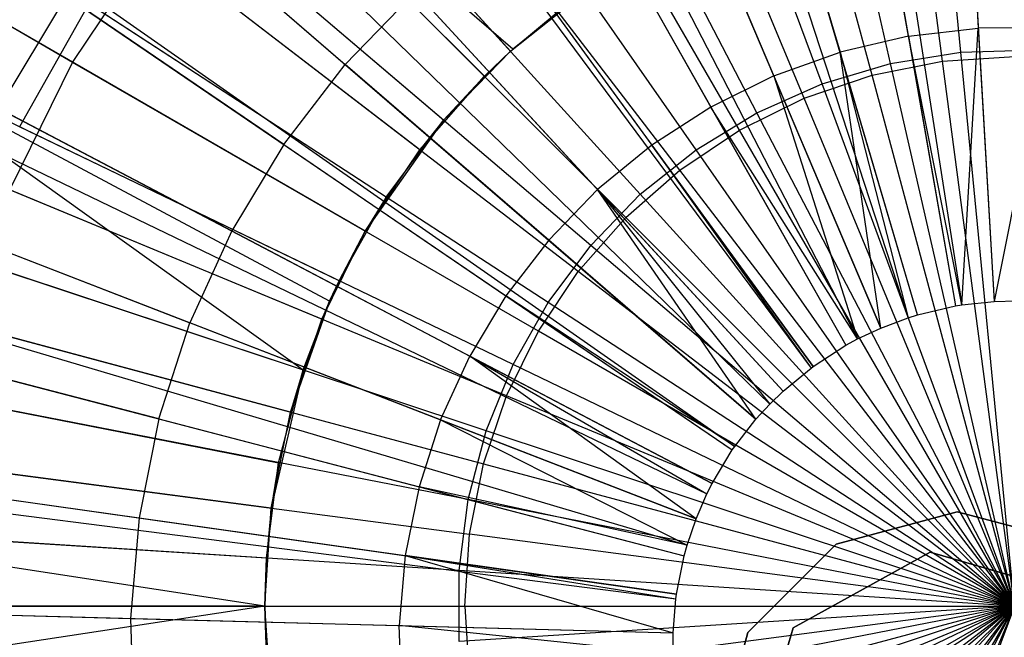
# Model space of a CAD drawing. Extents: x 0.2 to 40.1, y -6.7 to 6.7.
# Tile 387 of 516: x 34.579 to 35.095, y -3.364 to -3.04. Entities that reach past the tile are written whole.
import ezdxf

# ---------------------------------------------------------------- set-up
doc = ezdxf.new("R2010")
doc.units = 0
doc.header["$MEASUREMENT"] = 0
doc.layers.get('0').update_dxf_attribs({"color": 13, "linetype": 'CONTINUOUS'})

# ---------------------------------------------------------------- blocks, each defined once
blk = doc.blocks.new('SNOWBALL_XIV_PM3_STL')
at = {"color": 0}
for p, q in [((35.04868, -2.48261, 12.04462), (35.09022, -3.18808, 12.26116)), ((35.04868, -2.48261, 12.04462), (35.09022, -3.18808, 12.26116)), ((34.94822, -2.49431, 12.04462), (35.06991, -3.19045, 12.26116)), ((34.94822, -2.49431, 12.04462), (35.06991, -3.19045, 12.26116)), ((34.96422, -2.49166, 12.04462), (35.07314, -3.18991, 12.26116)), ((34.96422, -2.49166, 12.04462), (35.07314, -3.18991, 12.26116)), ((35.04999, -3.19511, 12.26116), (34.84975, -2.51738, 12.04462)), ((35.04999, -3.19511, 12.26116), (34.84975, -2.51738, 12.04462)), ((34.82559, -2.5249, 12.04462), (35.04511, -3.19663, 12.26116)), ((34.82559, -2.5249, 12.04462), (35.04511, -3.19663, 12.26116)), ((34.75454, -2.55153, 12.04462), (35.03074, -3.20202, 12.26116)), ((34.75454, -2.55153, 12.04462), (35.03074, -3.20202, 12.26116)), ((34.69409, -2.57994, 12.04462), (35.01851, -3.20776, 12.26116)), ((34.69409, -2.57994, 12.04462), (35.01851, -3.20776, 12.26116)), ((34.66385, -2.59631, 12.04462), (35.0124, -3.21107, 12.26116)), ((34.66385, -2.59631, 12.04462), (35.0124, -3.21107, 12.26116)), ((34.57311, -2.65537, 12.04462), (34.99405, -3.22302, 12.26116)), ((34.57311, -2.65537, 12.04462), (34.99405, -3.22302, 12.26116)), ((34.57886, -2.65114, 12.04462), (34.99521, -3.22216, 12.26116)), ((34.57886, -2.65114, 12.04462), (34.99521, -3.22216, 12.26116)), ((34.50067, -2.71529, 12.04462), (34.9794, -3.23513, 12.26116)), ((34.50067, -2.71529, 12.04462), (34.9794, -3.23513, 12.26116)), ((34.46581, -2.74922, 12.04462), (34.97235, -3.24199, 12.26116)), ((34.46581, -2.74922, 12.04462), (34.97235, -3.24199, 12.26116)), ((35.07271, -3.05728, 7.48417), (35.04511, -2.77109, 7.53824)), ((35.07271, -3.05728, 7.48417), (35.04511, -2.77109, 7.53824)), ((35.03578, -3.06325, 7.48417), (34.9718, -2.78294, 7.53824)), ((35.03578, -3.06325, 7.48417), (34.9718, -2.78294, 7.53824)), ((35.0631, -3.06194, 7.5373), (35.02626, -2.78214, 7.6049)), ((35.0631, -3.06194, 7.5373), (35.02626, -2.78214, 7.6049)), ((34.43031, -2.78795, 12.04462), (34.96517, -3.24983, 12.26116)), ((34.43031, -2.78795, 12.04462), (34.96517, -3.24983, 12.26116)), ((35.0261, -3.06931, 7.5373), (34.95305, -2.7967, 7.6049)), ((35.0261, -3.06931, 7.5373), (34.95305, -2.7967, 7.6049)), ((34.99991, -3.0739, 7.48417), (34.90061, -2.80407, 7.53824)), ((34.99991, -3.0739, 7.48417), (34.90061, -2.80407, 7.53824)), ((34.99037, -3.08143, 7.5373), (34.88237, -2.82069, 7.6049)), ((34.99037, -3.08143, 7.5373), (34.88237, -2.82069, 7.6049)), ((34.96569, -3.08904, 7.48417), (34.8327, -2.83413, 7.53824)), ((34.96569, -3.08904, 7.48417), (34.8327, -2.83413, 7.53824)), ((34.8363, -3.05673, 12.15748), (34.64476, -2.84583, 12.09099)), ((34.8363, -3.05673, 12.15748), (34.64476, -2.84583, 12.09099)), ((34.95653, -3.09812, 7.5373), (34.81542, -2.85371, 7.6049)), ((34.95653, -3.09812, 7.5373), (34.81542, -2.85371, 7.6049)), ((34.37495, -2.85907, 12.04462), (34.95398, -3.26421, 12.26116)), ((34.37495, -2.85907, 12.04462), (34.95398, -3.26421, 12.26116)), ((34.36868, -2.86814, 12.04462), (34.95271, -3.26604, 12.26116)), ((34.36868, -2.86814, 12.04462), (34.95271, -3.26604, 12.26116)), ((34.62546, -2.87263, 12.01265), (34.82261, -3.06978, 12.09317)), ((34.83755, -3.05561, 12.09317), (34.62546, -2.87263, 12.01265)), ((34.83755, -3.05561, 12.09317), (34.62546, -2.87263, 12.01265)), ((34.62546, -2.87263, 12.01265), (34.82261, -3.06978, 12.09317)), ((34.9337, -3.10844, 7.48417), (34.7692, -2.87262, 7.53824)), ((34.9337, -3.10844, 7.48417), (34.7692, -2.87262, 7.53824)), ((34.92516, -3.11908, 7.5373), (34.75335, -2.89518, 7.6049)), ((34.92516, -3.11908, 7.5373), (34.75335, -2.89518, 7.6049)), ((35.07348, -2.90375, 12.20049), (35.08177, -3.04457, 12.2347)), ((35.07348, -2.90375, 12.20049), (35.08177, -3.04457, 12.2347)), ((34.80123, -3.09294, 12.15748), (34.5843, -2.90826, 12.09099)), ((34.80123, -3.09294, 12.15748), (34.5843, -2.90826, 12.09099)), ((35.04515, -3.04884, 12.2347), (35.02086, -2.90988, 12.20049)), ((35.04515, -3.04884, 12.2347), (35.02086, -2.90988, 12.20049)), ((34.90444, -3.13177, 7.48417), (34.71114, -2.91892, 7.53824)), ((34.90444, -3.13177, 7.48417), (34.71114, -2.91892, 7.53824)), ((34.96929, -2.92197, 12.20049), (35.00926, -3.05725, 12.2347)), ((34.96929, -2.92197, 12.20049), (35.00926, -3.05725, 12.2347)), ((34.60653, -3.06259, 7.6049), (34.37133, -2.92679, 7.70716)), ((34.60653, -3.06259, 7.6049), (34.37133, -2.92679, 7.70716)), ((34.78868, -3.10847, 12.09317), (34.56749, -2.93874, 12.01265)), ((34.78868, -3.10847, 12.09317), (34.56749, -2.93874, 12.01265)), ((34.97456, -3.0697, 12.2347), (34.91942, -2.93985, 12.20049)), ((34.97456, -3.0697, 12.2347), (34.91942, -2.93985, 12.20049)), ((34.89679, -3.14396, 7.5373), (34.69722, -2.9444, 7.6049)), ((34.89679, -3.14396, 7.5373), (34.69722, -2.9444, 7.6049)), ((34.3166, -2.95485, 12.04462), (34.94218, -3.28358, 12.26116)), ((34.3166, -2.95485, 12.04462), (34.94218, -3.28358, 12.26116)), ((34.87193, -2.96331, 12.20049), (34.9415, -3.08602, 12.2347)), ((34.87193, -2.96331, 12.20049), (34.9415, -3.08602, 12.2347)), ((34.64511, -2.97344, 12.15865), (34.7496, -3.06367, 12.20049)), ((34.64511, -2.97344, 12.15865), (34.7496, -3.06367, 12.20049)), ((34.87841, -3.15865, 7.48417), (34.65948, -2.97227, 7.53824)), ((34.87841, -3.15865, 7.48417), (34.65948, -2.97227, 7.53824)), ((34.77109, -3.13334, 12.15748), (34.53231, -2.97791, 12.09099)), ((34.77109, -3.13334, 12.15748), (34.53231, -2.97791, 12.09099)), ((34.30288, -2.98207, 12.04462), (34.9394, -3.28908, 12.26116)), ((34.30288, -2.98207, 12.04462), (34.9394, -3.28908, 12.26116)), ((34.82741, -2.99202, 12.20049), (34.91052, -3.106, 12.2347)), ((34.82741, -2.99202, 12.20049), (34.91052, -3.106, 12.2347)), ((34.60653, -3.06259, 7.6049), (34.64801, -3.00052, 7.6049)), ((34.60653, -3.06259, 7.6049), (34.64801, -3.00052, 7.6049)), ((34.87191, -3.17233, 7.5373), (34.64801, -3.00052, 7.6049)), ((34.87191, -3.17233, 7.5373), (34.64801, -3.00052, 7.6049)), ((34.7601, -3.15125, 12.09317), (34.51864, -3.01184, 12.01265)), ((34.7601, -3.15125, 12.09317), (34.51864, -3.01184, 12.01265)), ((34.56784, -3.08687, 12.15865), (34.60323, -3.02794, 12.15865)), ((34.56784, -3.08687, 12.15865), (34.60323, -3.02794, 12.15865)), ((34.71733, -3.10568, 12.20049), (34.60323, -3.02794, 12.15865)), ((34.71733, -3.10568, 12.20049), (34.60323, -3.02794, 12.15865)), ((34.78646, -3.02562, 12.20049), (34.7496, -3.06367, 12.20049)), ((34.78646, -3.02562, 12.20049), (34.7496, -3.06367, 12.20049)), ((34.78646, -3.02562, 12.20049), (34.88202, -3.12939, 12.2347)), ((34.78646, -3.02562, 12.20049), (34.88202, -3.12939, 12.2347)), ((34.8363, -3.05673, 12.15748), (34.87571, -3.02531, 12.15748)), ((34.8363, -3.05673, 12.15748), (34.87571, -3.02531, 12.15748)), ((34.87571, -3.02531, 12.15748), (34.83755, -3.05561, 12.09317)), ((34.87571, -3.02531, 12.15748), (34.83755, -3.05561, 12.09317)), ((34.61507, -3.03178, 7.53824), (34.57863, -3.09648, 7.53824)), ((34.61507, -3.03178, 7.53824), (34.57863, -3.09648, 7.53824)), ((34.85603, -3.18863, 7.48417), (34.61507, -3.03178, 7.53824)), ((34.85603, -3.18863, 7.48417), (34.61507, -3.03178, 7.53824)), ((34.83755, -3.05561, 12.09317), (34.86129, -3.03586, 12.09317)), ((34.83755, -3.05561, 12.09317), (34.86129, -3.03586, 12.09317)), ((34.27474, -3.04692, 12.04462), (34.93371, -3.3022, 12.26116)), ((34.27474, -3.04692, 12.04462), (34.93371, -3.3022, 12.26116)), ((35.04515, -3.04884, 12.2347), (35.08177, -3.04457, 12.2347)), ((35.04515, -3.04884, 12.2347), (35.08177, -3.04457, 12.2347)), ((35.07314, -3.18991, 12.26116), (35.08177, -3.04457, 12.2347)), ((35.07314, -3.18991, 12.26116), (35.08177, -3.04457, 12.2347)), ((35.11864, -3.04451, 12.2347), (35.08177, -3.04457, 12.2347)), ((35.11864, -3.04451, 12.2347), (35.08177, -3.04457, 12.2347)), ((35.08177, -3.04457, 12.2347), (35.09022, -3.18808, 12.26116)), ((35.08177, -3.04457, 12.2347), (35.09022, -3.18808, 12.26116)), ((35.11864, -3.04451, 12.2347), (35.09022, -3.18808, 12.26116)), ((35.11864, -3.04451, 12.2347), (35.09022, -3.18808, 12.26116)), ((34.74635, -3.17726, 12.15748), (34.48966, -3.05364, 12.09099)), ((34.74635, -3.17726, 12.15748), (34.48966, -3.05364, 12.09099)), ((34.74141, -3.18793, 12.15748), (34.48966, -3.05364, 12.09099)), ((34.48966, -3.05364, 12.09099), (34.72744, -3.22398, 12.15748)), ((34.74141, -3.18793, 12.15748), (34.48966, -3.05364, 12.09099)), ((34.48966, -3.05364, 12.09099), (34.72744, -3.22398, 12.15748)), ((35.04515, -3.04884, 12.2347), (35.00926, -3.05725, 12.2347)), ((35.04515, -3.04884, 12.2347), (35.00926, -3.05725, 12.2347)), ((35.04515, -3.04884, 12.2347), (35.06991, -3.19045, 12.26116)), ((35.07314, -3.18991, 12.26116), (35.04515, -3.04884, 12.2347)), ((35.04515, -3.04884, 12.2347), (35.06991, -3.19045, 12.26116)), ((35.07314, -3.18991, 12.26116), (35.04515, -3.04884, 12.2347)), ((34.80123, -3.09294, 12.15748), (34.8363, -3.05673, 12.15748)), ((34.80123, -3.09294, 12.15748), (34.8363, -3.05673, 12.15748)), ((34.82261, -3.06978, 12.09317), (34.83755, -3.05561, 12.09317)), ((34.82261, -3.06978, 12.09317), (34.83755, -3.05561, 12.09317)), ((34.8363, -3.05673, 12.15748), (34.82261, -3.06978, 12.09317)), ((34.8363, -3.05673, 12.15748), (34.82261, -3.06978, 12.09317)), ((34.8363, -3.05673, 12.15748), (34.83755, -3.05561, 12.09317)), ((34.8363, -3.05673, 12.15748), (34.83755, -3.05561, 12.09317)), ((34.97456, -3.0697, 12.2347), (35.00926, -3.05725, 12.2347)), ((34.97456, -3.0697, 12.2347), (35.00926, -3.05725, 12.2347)), ((35.04999, -3.19511, 12.26116), (35.00926, -3.05725, 12.2347)), ((35.00926, -3.05725, 12.2347), (35.04511, -3.19663, 12.26116)), ((35.04999, -3.19511, 12.26116), (35.00926, -3.05725, 12.2347)), ((35.03074, -3.20202, 12.26116), (35.00926, -3.05725, 12.2347)), ((35.03074, -3.20202, 12.26116), (35.00926, -3.05725, 12.2347)), ((35.00926, -3.05725, 12.2347), (35.04511, -3.19663, 12.26116)), ((35.03578, -3.06325, 7.48417), (35.07271, -3.05728, 7.48417)), ((35.03578, -3.06325, 7.48417), (35.07271, -3.05728, 7.48417)), ((35.07271, -3.05728, 7.48417), (35.11011, -3.05608, 7.48417)), ((35.07271, -3.05728, 7.48417), (35.11011, -3.05608, 7.48417)), ((35.10075, -3.34793, 7.46605), (35.07271, -3.05728, 7.48417)), ((35.10075, -3.34793, 7.46605), (35.07271, -3.05728, 7.48417)), ((34.57352, -3.12954, 7.6049), (34.60653, -3.06259, 7.6049)), ((34.57352, -3.12954, 7.6049), (34.60653, -3.06259, 7.6049)), ((34.85095, -3.2037, 7.5373), (34.60653, -3.06259, 7.6049)), ((34.85095, -3.2037, 7.5373), (34.60653, -3.06259, 7.6049)), ((34.71733, -3.10568, 12.20049), (34.7496, -3.06367, 12.20049)), ((34.71733, -3.10568, 12.20049), (34.7496, -3.06367, 12.20049)), ((34.85637, -3.15587, 12.2347), (34.7496, -3.06367, 12.20049)), ((34.85637, -3.15587, 12.2347), (34.7496, -3.06367, 12.20049)), ((34.99991, -3.0739, 7.48417), (35.03578, -3.06325, 7.48417)), ((34.99991, -3.0739, 7.48417), (35.03578, -3.06325, 7.48417)), ((35.0261, -3.06931, 7.5373), (35.0631, -3.06194, 7.5373)), ((35.0261, -3.06931, 7.5373), (35.0631, -3.06194, 7.5373)), ((35.10075, -3.34793, 7.46605), (35.03578, -3.06325, 7.48417)), ((35.10075, -3.34793, 7.46605), (35.03578, -3.06325, 7.48417)), ((35.0631, -3.06194, 7.5373), (35.10075, -3.05948, 7.5373)), ((35.0631, -3.06194, 7.5373), (35.10075, -3.05948, 7.5373)), ((35.10075, -3.34793, 7.50542), (35.0631, -3.06194, 7.5373)), ((35.10075, -3.34793, 7.50542), (35.0631, -3.06194, 7.5373)), ((34.99037, -3.08143, 7.5373), (35.0261, -3.06931, 7.5373)), ((34.99037, -3.08143, 7.5373), (35.0261, -3.06931, 7.5373)), ((35.10075, -3.34793, 7.50542), (35.0261, -3.06931, 7.5373)), ((35.10075, -3.34793, 7.50542), (35.0261, -3.06931, 7.5373)), ((34.78868, -3.10847, 12.09317), (34.82261, -3.06978, 12.09317)), ((34.78868, -3.10847, 12.09317), (34.82261, -3.06978, 12.09317)), ((34.80123, -3.09294, 12.15748), (34.82261, -3.06978, 12.09317)), ((34.80123, -3.09294, 12.15748), (34.82261, -3.06978, 12.09317)), ((34.97456, -3.0697, 12.2347), (34.9415, -3.08602, 12.2347)), ((34.97456, -3.0697, 12.2347), (34.9415, -3.08602, 12.2347)), ((34.96569, -3.08904, 7.48417), (34.99991, -3.0739, 7.48417)), ((34.96569, -3.08904, 7.48417), (34.99991, -3.0739, 7.48417)), ((35.03074, -3.20202, 12.26116), (34.97456, -3.0697, 12.2347)), ((34.97456, -3.0697, 12.2347), (35.01851, -3.20776, 12.26116)), ((34.97456, -3.0697, 12.2347), (35.01851, -3.20776, 12.26116)), ((35.03074, -3.20202, 12.26116), (34.97456, -3.0697, 12.2347)), ((35.10075, -3.34793, 7.46605), (34.99991, -3.0739, 7.48417)), ((35.10075, -3.34793, 7.46605), (34.99991, -3.0739, 7.48417)), ((34.95653, -3.09812, 7.5373), (34.99037, -3.08143, 7.5373)), ((34.95653, -3.09812, 7.5373), (34.99037, -3.08143, 7.5373)), ((35.10075, -3.34793, 7.50542), (34.99037, -3.08143, 7.5373)), ((35.10075, -3.34793, 7.50542), (34.99037, -3.08143, 7.5373)), ((34.56784, -3.08687, 12.15865), (34.69005, -3.15109, 12.20049)), ((34.56784, -3.08687, 12.15865), (34.69005, -3.15109, 12.20049)), ((34.9415, -3.08602, 12.2347), (34.91052, -3.106, 12.2347)), ((34.9415, -3.08602, 12.2347), (34.91052, -3.106, 12.2347)), ((34.9337, -3.10844, 7.48417), (34.96569, -3.08904, 7.48417)), ((34.9337, -3.10844, 7.48417), (34.96569, -3.08904, 7.48417)), ((34.9415, -3.08602, 12.2347), (35.0124, -3.21107, 12.26116)), ((35.01851, -3.20776, 12.26116), (34.9415, -3.08602, 12.2347)), ((34.9415, -3.08602, 12.2347), (35.0124, -3.21107, 12.26116)), ((35.01851, -3.20776, 12.26116), (34.9415, -3.08602, 12.2347)), ((35.10075, -3.34793, 7.46605), (34.96569, -3.08904, 7.48417)), ((35.10075, -3.34793, 7.46605), (34.96569, -3.08904, 7.48417)), ((34.73734, -3.1974, 12.09317), (34.47975, -3.0907, 12.01265)), ((34.73734, -3.1974, 12.09317), (34.47975, -3.0907, 12.01265)), ((34.80123, -3.09294, 12.15748), (34.7601, -3.15125, 12.09317)), ((34.80123, -3.09294, 12.15748), (34.7601, -3.15125, 12.09317)), ((34.77109, -3.13334, 12.15748), (34.80123, -3.09294, 12.15748)), ((34.77109, -3.13334, 12.15748), (34.80123, -3.09294, 12.15748)), ((34.80123, -3.09294, 12.15748), (34.78868, -3.10847, 12.09317)), ((34.80123, -3.09294, 12.15748), (34.78868, -3.10847, 12.09317)), ((34.83767, -3.22123, 7.48417), (34.57863, -3.09648, 7.53824)), ((34.83767, -3.22123, 7.48417), (34.57863, -3.09648, 7.53824)), ((34.92516, -3.11908, 7.5373), (34.95653, -3.09812, 7.5373)), ((34.92516, -3.11908, 7.5373), (34.95653, -3.09812, 7.5373)), ((35.10075, -3.34793, 7.50542), (34.95653, -3.09812, 7.5373)), ((35.10075, -3.34793, 7.50542), (34.95653, -3.09812, 7.5373)), ((34.71733, -3.10568, 12.20049), (34.69005, -3.15109, 12.20049)), ((34.71733, -3.10568, 12.20049), (34.69005, -3.15109, 12.20049)), ((34.71733, -3.10568, 12.20049), (34.83391, -3.1851, 12.2347)), ((34.71733, -3.10568, 12.20049), (34.83391, -3.1851, 12.2347)), ((34.7601, -3.15125, 12.09317), (34.78868, -3.10847, 12.09317)), ((34.7601, -3.15125, 12.09317), (34.78868, -3.10847, 12.09317)), ((34.91052, -3.106, 12.2347), (34.88202, -3.12939, 12.2347)), ((34.91052, -3.106, 12.2347), (34.88202, -3.12939, 12.2347)), ((34.90444, -3.13177, 7.48417), (34.9337, -3.10844, 7.48417)), ((34.90444, -3.13177, 7.48417), (34.9337, -3.10844, 7.48417)), ((34.99521, -3.22216, 12.26116), (34.91052, -3.106, 12.2347)), ((34.91052, -3.106, 12.2347), (34.99405, -3.22302, 12.26116)), ((34.99521, -3.22216, 12.26116), (34.91052, -3.106, 12.2347)), ((34.91052, -3.106, 12.2347), (34.99405, -3.22302, 12.26116)), ((35.10075, -3.34793, 7.46605), (34.9337, -3.10844, 7.48417)), ((35.10075, -3.34793, 7.46605), (34.9337, -3.10844, 7.48417)), ((34.25148, -3.11504, 12.04462), (34.92901, -3.31597, 12.26116)), ((34.25148, -3.11504, 12.04462), (34.92901, -3.31597, 12.26116)), ((34.89679, -3.14396, 7.5373), (34.92516, -3.11908, 7.5373)), ((34.89679, -3.14396, 7.5373), (34.92516, -3.11908, 7.5373)), ((35.10075, -3.34793, 7.50542), (34.92516, -3.11908, 7.5373)), ((35.10075, -3.34793, 7.50542), (34.92516, -3.11908, 7.5373)), ((34.83426, -3.23754, 7.5373), (34.57352, -3.12954, 7.6049)), ((34.83426, -3.23754, 7.5373), (34.57352, -3.12954, 7.6049)), ((34.85637, -3.15587, 12.2347), (34.88202, -3.12939, 12.2347)), ((34.85637, -3.15587, 12.2347), (34.88202, -3.12939, 12.2347)), ((34.9794, -3.23513, 12.26116), (34.88202, -3.12939, 12.2347)), ((34.88202, -3.12939, 12.2347), (34.97235, -3.24199, 12.26116)), ((34.9794, -3.23513, 12.26116), (34.88202, -3.12939, 12.2347)), ((34.96517, -3.24983, 12.26116), (34.88202, -3.12939, 12.2347)), ((34.96517, -3.24983, 12.26116), (34.88202, -3.12939, 12.2347)), ((34.88202, -3.12939, 12.2347), (34.97235, -3.24199, 12.26116)), ((34.45705, -3.1342, 12.09099), (34.72744, -3.22398, 12.15748)), ((34.45705, -3.1342, 12.09099), (34.72744, -3.22398, 12.15748)), ((34.74635, -3.17726, 12.15748), (34.77109, -3.13334, 12.15748)), ((34.74635, -3.17726, 12.15748), (34.77109, -3.13334, 12.15748)), ((34.77109, -3.13334, 12.15748), (34.7601, -3.15125, 12.09317)), ((34.77109, -3.13334, 12.15748), (34.7601, -3.15125, 12.09317)), ((34.87841, -3.15865, 7.48417), (34.90444, -3.13177, 7.48417)), ((34.87841, -3.15865, 7.48417), (34.90444, -3.13177, 7.48417)), ((35.10075, -3.34793, 7.46605), (34.90444, -3.13177, 7.48417)), ((35.10075, -3.34793, 7.46605), (34.90444, -3.13177, 7.48417)), ((34.24365, -3.14316, 12.04462), (34.92743, -3.32166, 12.26116)), ((34.24365, -3.14316, 12.04462), (34.92743, -3.32166, 12.26116)), ((34.87191, -3.17233, 7.5373), (34.89679, -3.14396, 7.5373)), ((34.87191, -3.17233, 7.5373), (34.89679, -3.14396, 7.5373)), ((35.10075, -3.34793, 7.50542), (34.89679, -3.14396, 7.5373)), ((35.10075, -3.34793, 7.50542), (34.89679, -3.14396, 7.5373)), ((34.53939, -3.14944, 12.15865), (34.66812, -3.19931, 12.20049)), ((34.53939, -3.14944, 12.15865), (34.66812, -3.19931, 12.20049)), ((34.69005, -3.15109, 12.20049), (34.66812, -3.19931, 12.20049)), ((34.69005, -3.15109, 12.20049), (34.66812, -3.19931, 12.20049)), ((34.69005, -3.15109, 12.20049), (34.81492, -3.21671, 12.2347)), ((34.69005, -3.15109, 12.20049), (34.81492, -3.21671, 12.2347)), ((34.73734, -3.1974, 12.09317), (34.7601, -3.15125, 12.09317)), ((34.73734, -3.1974, 12.09317), (34.7601, -3.15125, 12.09317)), ((34.74635, -3.17726, 12.15748), (34.7601, -3.15125, 12.09317)), ((34.74635, -3.17726, 12.15748), (34.7601, -3.15125, 12.09317)), ((34.85637, -3.15587, 12.2347), (34.83391, -3.1851, 12.2347)), ((34.85637, -3.15587, 12.2347), (34.83391, -3.1851, 12.2347)), ((34.96517, -3.24983, 12.26116), (34.85637, -3.15587, 12.2347)), ((34.96517, -3.24983, 12.26116), (34.85637, -3.15587, 12.2347)), ((34.85603, -3.18863, 7.48417), (34.87841, -3.15865, 7.48417)), ((34.85603, -3.18863, 7.48417), (34.87841, -3.15865, 7.48417)), ((35.10075, -3.34793, 7.46605), (34.87841, -3.15865, 7.48417)), ((35.10075, -3.34793, 7.46605), (34.87841, -3.15865, 7.48417)), ((34.82363, -3.25592, 7.48417), (34.55076, -3.16532, 7.53824)), ((34.82363, -3.25592, 7.48417), (34.55076, -3.16532, 7.53824)), ((34.85095, -3.2037, 7.5373), (34.87191, -3.17233, 7.5373)), ((34.85095, -3.2037, 7.5373), (34.87191, -3.17233, 7.5373)), ((35.10075, -3.34793, 7.50542), (34.87191, -3.17233, 7.5373)), ((35.10075, -3.34793, 7.50542), (34.87191, -3.17233, 7.5373)), ((34.7208, -3.24612, 12.09317), (34.45149, -3.17396, 12.01265)), ((34.7208, -3.24612, 12.09317), (34.45149, -3.17396, 12.01265)), ((34.74635, -3.17726, 12.15748), (34.73734, -3.1974, 12.09317)), ((34.74635, -3.17726, 12.15748), (34.73734, -3.1974, 12.09317)), ((34.74141, -3.18793, 12.15748), (34.74635, -3.17726, 12.15748)), ((34.74141, -3.18793, 12.15748), (34.74635, -3.17726, 12.15748)), ((34.74141, -3.18793, 12.15748), (34.7208, -3.24612, 12.09317)), ((34.74141, -3.18793, 12.15748), (34.7208, -3.24612, 12.09317)), ((34.72744, -3.22398, 12.15748), (34.74141, -3.18793, 12.15748)), ((34.72744, -3.22398, 12.15748), (34.74141, -3.18793, 12.15748)), ((34.74141, -3.18793, 12.15748), (34.73734, -3.1974, 12.09317)), ((34.74141, -3.18793, 12.15748), (34.73734, -3.1974, 12.09317)), ((34.83391, -3.1851, 12.2347), (34.81492, -3.21671, 12.2347)), ((34.83391, -3.1851, 12.2347), (34.81492, -3.21671, 12.2347)), ((34.95398, -3.26421, 12.26116), (34.83391, -3.1851, 12.2347)), ((34.83391, -3.1851, 12.2347), (34.95271, -3.26604, 12.26116)), ((34.95398, -3.26421, 12.26116), (34.83391, -3.1851, 12.2347)), ((34.83391, -3.1851, 12.2347), (34.95271, -3.26604, 12.26116)), ((35.07314, -3.18991, 12.26116), (35.09022, -3.18808, 12.26116)), ((35.07314, -3.18991, 12.26116), (35.09022, -3.18808, 12.26116)), ((35.09022, -3.18808, 12.26116), (35.10189, -3.18777, 12.26116)), ((35.09022, -3.18808, 12.26116), (35.10189, -3.18777, 12.26116)), ((34.83767, -3.22123, 7.48417), (34.85603, -3.18863, 7.48417)), ((34.83767, -3.22123, 7.48417), (34.85603, -3.18863, 7.48417)), ((35.10075, -3.34793, 7.46605), (34.85603, -3.18863, 7.48417)), ((35.10075, -3.34793, 7.46605), (34.85603, -3.18863, 7.48417)), ((35.04999, -3.19511, 12.26116), (35.06991, -3.19045, 12.26116)), ((35.04999, -3.19511, 12.26116), (35.06991, -3.19045, 12.26116)), ((35.06991, -3.19045, 12.26116), (35.07314, -3.18991, 12.26116)), ((35.06991, -3.19045, 12.26116), (35.07314, -3.18991, 12.26116)), ((34.7208, -3.24612, 12.09317), (34.73734, -3.1974, 12.09317)), ((34.7208, -3.24612, 12.09317), (34.73734, -3.1974, 12.09317)), ((35.03074, -3.20202, 12.26116), (35.04511, -3.19663, 12.26116)), ((35.03074, -3.20202, 12.26116), (35.04511, -3.19663, 12.26116)), ((35.04511, -3.19663, 12.26116), (35.04999, -3.19511, 12.26116)), ((35.04511, -3.19663, 12.26116), (35.04999, -3.19511, 12.26116)), ((34.54952, -3.20022, 7.6049), (34.82213, -3.27327, 7.5373)), ((34.54952, -3.20022, 7.6049), (34.82213, -3.27327, 7.5373)), ((34.65184, -3.24972, 12.20049), (34.66812, -3.19931, 12.20049)), ((34.65184, -3.24972, 12.20049), (34.66812, -3.19931, 12.20049)), ((34.79966, -3.25027, 12.2347), (34.66812, -3.19931, 12.20049)), ((34.79966, -3.25027, 12.2347), (34.66812, -3.19931, 12.20049)), ((34.83426, -3.23754, 7.5373), (34.85095, -3.2037, 7.5373)), ((34.83426, -3.23754, 7.5373), (34.85095, -3.2037, 7.5373)), ((35.10075, -3.34793, 7.50542), (34.85095, -3.2037, 7.5373)), ((35.10075, -3.34793, 7.50542), (34.85095, -3.2037, 7.5373)), ((35.01851, -3.20776, 12.26116), (35.03074, -3.20202, 12.26116)), ((35.01851, -3.20776, 12.26116), (35.03074, -3.20202, 12.26116)), ((35.0124, -3.21107, 12.26116), (35.01851, -3.20776, 12.26116)), ((35.0124, -3.21107, 12.26116), (35.01851, -3.20776, 12.26116)), ((34.99521, -3.22216, 12.26116), (35.0124, -3.21107, 12.26116)), ((34.99521, -3.22216, 12.26116), (35.0124, -3.21107, 12.26116)), ((34.435, -3.21827, 12.09099), (34.71465, -3.27273, 12.15748)), ((34.435, -3.21827, 12.09099), (34.71465, -3.27273, 12.15748)), ((34.65184, -3.24972, 12.20049), (34.51826, -3.21485, 12.15865)), ((34.65184, -3.24972, 12.20049), (34.51826, -3.21485, 12.15865)), ((34.79966, -3.25027, 12.2347), (34.81492, -3.21671, 12.2347)), ((34.79966, -3.25027, 12.2347), (34.81492, -3.21671, 12.2347)), ((34.94218, -3.28358, 12.26116), (34.81492, -3.21671, 12.2347)), ((34.81492, -3.21671, 12.2347), (34.9394, -3.28908, 12.26116)), ((34.94218, -3.28358, 12.26116), (34.81492, -3.21671, 12.2347)), ((34.93371, -3.3022, 12.26116), (34.81492, -3.21671, 12.2347)), ((34.93371, -3.3022, 12.26116), (34.81492, -3.21671, 12.2347)), ((34.81492, -3.21671, 12.2347), (34.9394, -3.28908, 12.26116)), ((34.72744, -3.22398, 12.15748), (34.71076, -3.29658, 12.09317)), ((34.72744, -3.22398, 12.15748), (34.71076, -3.29658, 12.09317)), ((34.71465, -3.27273, 12.15748), (34.72744, -3.22398, 12.15748)), ((34.71465, -3.27273, 12.15748), (34.72744, -3.22398, 12.15748)), ((34.72744, -3.22398, 12.15748), (34.7208, -3.24612, 12.09317)), ((34.72744, -3.22398, 12.15748), (34.7208, -3.24612, 12.09317)), ((34.82363, -3.25592, 7.48417), (34.83767, -3.22123, 7.48417)), ((34.82363, -3.25592, 7.48417), (34.83767, -3.22123, 7.48417)), ((35.10075, -3.34793, 7.46605), (34.83767, -3.22123, 7.48417)), ((35.10075, -3.34793, 7.46605), (34.83767, -3.22123, 7.48417)), ((34.9794, -3.23513, 12.26116), (34.99405, -3.22302, 12.26116)), ((34.9794, -3.23513, 12.26116), (34.99405, -3.22302, 12.26116)), ((34.99405, -3.22302, 12.26116), (34.99521, -3.22216, 12.26116)), ((34.99405, -3.22302, 12.26116), (34.99521, -3.22216, 12.26116)), ((34.81414, -3.29211, 7.48417), (34.53192, -3.23715, 7.53824)), ((34.81414, -3.29211, 7.48417), (34.53192, -3.23715, 7.53824)), ((34.82213, -3.27327, 7.5373), (34.83426, -3.23754, 7.5373)), ((34.82213, -3.27327, 7.5373), (34.83426, -3.23754, 7.5373)), ((35.10075, -3.34793, 7.50542), (34.83426, -3.23754, 7.5373)), ((35.10075, -3.34793, 7.50542), (34.83426, -3.23754, 7.5373)), ((34.97235, -3.24199, 12.26116), (34.9794, -3.23513, 12.26116)), ((34.97235, -3.24199, 12.26116), (34.9794, -3.23513, 12.26116)), ((34.22373, -3.24232, 12.04462), (34.9234, -3.34171, 12.26116)), ((34.22373, -3.24232, 12.04462), (34.9234, -3.34171, 12.26116)), ((34.96517, -3.24983, 12.26116), (34.97235, -3.24199, 12.26116)), ((34.96517, -3.24983, 12.26116), (34.97235, -3.24199, 12.26116)), ((34.65184, -3.24972, 12.20049), (34.64141, -3.30165, 12.20049)), ((34.65184, -3.24972, 12.20049), (34.64141, -3.30165, 12.20049)), ((34.65184, -3.24972, 12.20049), (34.78833, -3.28535, 12.2347)), ((34.65184, -3.24972, 12.20049), (34.78833, -3.28535, 12.2347)), ((34.71076, -3.29658, 12.09317), (34.7208, -3.24612, 12.09317)), ((34.71076, -3.29658, 12.09317), (34.7208, -3.24612, 12.09317)), ((34.79966, -3.25027, 12.2347), (34.78833, -3.28535, 12.2347)), ((34.79966, -3.25027, 12.2347), (34.78833, -3.28535, 12.2347)), ((34.93371, -3.3022, 12.26116), (34.79966, -3.25027, 12.2347)), ((34.79966, -3.25027, 12.2347), (34.92901, -3.31597, 12.26116)), ((34.93371, -3.3022, 12.26116), (34.79966, -3.25027, 12.2347)), ((34.79966, -3.25027, 12.2347), (34.92901, -3.31597, 12.26116)), ((34.95398, -3.26421, 12.26116), (34.96517, -3.24983, 12.26116)), ((34.95398, -3.26421, 12.26116), (34.96517, -3.24983, 12.26116)), ((34.22208, -3.25454, 12.04462), (34.92306, -3.34418, 12.26116)), ((34.22208, -3.25454, 12.04462), (34.92306, -3.34418, 12.26116)), ((34.71076, -3.29658, 12.09317), (34.43434, -3.26019, 12.01265)), ((34.71076, -3.29658, 12.09317), (34.43434, -3.26019, 12.01265)), ((34.81414, -3.29211, 7.48417), (34.82363, -3.25592, 7.48417)), ((34.81414, -3.29211, 7.48417), (34.82363, -3.25592, 7.48417)), ((35.10075, -3.34793, 7.46605), (34.82363, -3.25592, 7.48417)), ((35.10075, -3.34793, 7.46605), (34.82363, -3.25592, 7.48417)), ((34.95271, -3.26604, 12.26116), (34.95398, -3.26421, 12.26116)), ((34.95271, -3.26604, 12.26116), (34.95398, -3.26421, 12.26116)), ((34.94218, -3.28358, 12.26116), (34.95271, -3.26604, 12.26116)), ((34.94218, -3.28358, 12.26116), (34.95271, -3.26604, 12.26116)), ((34.53496, -3.27344, 7.6049), (34.81477, -3.31028, 7.5373)), ((34.53496, -3.27344, 7.6049), (34.81477, -3.31028, 7.5373)), ((34.70821, -3.32272, 12.15748), (34.71465, -3.27273, 12.15748)), ((34.70821, -3.32272, 12.15748), (34.71465, -3.27273, 12.15748)), ((34.71465, -3.27273, 12.15748), (34.71076, -3.29658, 12.09317)), ((34.71465, -3.27273, 12.15748), (34.71076, -3.29658, 12.09317)), ((34.81477, -3.31028, 7.5373), (34.82213, -3.27327, 7.5373)), ((34.81477, -3.31028, 7.5373), (34.82213, -3.27327, 7.5373)), ((34.82213, -3.27327, 7.5373), (35.10075, -3.34793, 7.50542)), ((34.82213, -3.27327, 7.5373), (35.10075, -3.34793, 7.50542)), ((34.50472, -3.28224, 12.15865), (34.64141, -3.30165, 12.20049)), ((34.50472, -3.28224, 12.15865), (34.64141, -3.30165, 12.20049)), ((34.78833, -3.28535, 12.2347), (34.78107, -3.32149, 12.2347)), ((34.78833, -3.28535, 12.2347), (34.78107, -3.32149, 12.2347)), ((34.78833, -3.28535, 12.2347), (34.92743, -3.32166, 12.26116)), ((34.92901, -3.31597, 12.26116), (34.78833, -3.28535, 12.2347)), ((34.78833, -3.28535, 12.2347), (34.92743, -3.32166, 12.26116)), ((34.92901, -3.31597, 12.26116), (34.78833, -3.28535, 12.2347)), ((34.9394, -3.28908, 12.26116), (34.94218, -3.28358, 12.26116)), ((34.9394, -3.28908, 12.26116), (34.94218, -3.28358, 12.26116)), ((34.93371, -3.3022, 12.26116), (34.9394, -3.28908, 12.26116)), ((34.93371, -3.3022, 12.26116), (34.9394, -3.28908, 12.26116)), ((34.7074, -3.34793, 12.09317), (34.71076, -3.29658, 12.09317)), ((34.7074, -3.34793, 12.09317), (34.71076, -3.29658, 12.09317)), ((34.71076, -3.29658, 12.09317), (34.70821, -3.32272, 12.15748)), ((34.71076, -3.29658, 12.09317), (34.70821, -3.32272, 12.15748)), ((34.80935, -3.32922, 7.48417), (34.81414, -3.29211, 7.48417)), ((34.80935, -3.32922, 7.48417), (34.81414, -3.29211, 7.48417)), ((35.10075, -3.34793, 7.46605), (34.81414, -3.29211, 7.48417)), ((35.10075, -3.34793, 7.46605), (34.81414, -3.29211, 7.48417)), ((34.64141, -3.30165, 12.20049), (34.63697, -3.35444, 12.20049)), ((34.64141, -3.30165, 12.20049), (34.63697, -3.35444, 12.20049)), ((34.64141, -3.30165, 12.20049), (34.78107, -3.32149, 12.2347)), ((34.64141, -3.30165, 12.20049), (34.78107, -3.32149, 12.2347)), ((35.07072, -3.29843, 50.87138), (35.00733, -3.31541, 50.87138)), ((35.00733, -3.31541, 50.91075), (35.07072, -3.29843, 50.91075)), ((35.00733, -3.31541, 50.91075), (35.07072, -3.29843, 50.91075)), ((35.07072, -3.29843, 50.87138), (35.00733, -3.31541, 50.87138)), ((35.1341, -3.31541, 50.87138), (35.07072, -3.29843, 50.87138)), ((35.07072, -3.29843, 50.91075), (35.1341, -3.31541, 50.91075)), ((35.07072, -3.29843, 50.91075), (35.1341, -3.31541, 50.91075)), ((35.07072, -3.29843, 50.91075), (35.07072, -3.29843, 50.87138)), ((35.1341, -3.31541, 50.87138), (35.07072, -3.29843, 50.87138)), ((35.07072, -3.29843, 50.91075), (35.07072, -3.29843, 50.87138)), ((34.42389, -3.30447, 12.09099), (34.70821, -3.32272, 12.15748)), ((34.7074, -3.34793, 12.15748), (34.42389, -3.30447, 12.09099)), ((34.7074, -3.34793, 12.15748), (34.42389, -3.30447, 12.09099)), ((34.42389, -3.30447, 12.09099), (34.70821, -3.32272, 12.15748)), ((34.92901, -3.31597, 12.26116), (34.93371, -3.3022, 12.26116)), ((34.92901, -3.31597, 12.26116), (34.93371, -3.3022, 12.26116)), ((34.80935, -3.32922, 7.48417), (34.52243, -3.3108, 7.53824)), ((34.80935, -3.32922, 7.48417), (34.52243, -3.3108, 7.53824)), ((34.8123, -3.34793, 7.5373), (34.81477, -3.31028, 7.5373)), ((34.8123, -3.34793, 7.5373), (34.81477, -3.31028, 7.5373)), ((35.10075, -3.34793, 7.50542), (34.81477, -3.31028, 7.5373)), ((35.10075, -3.34793, 7.50542), (34.81477, -3.31028, 7.5373)), ((34.92743, -3.32166, 12.26116), (34.92901, -3.31597, 12.26116)), ((34.92743, -3.32166, 12.26116), (34.92901, -3.31597, 12.26116)), ((35.00733, -3.31541, 50.87138), (34.96093, -3.36181, 50.87138)), ((34.96093, -3.36181, 50.91075), (35.00733, -3.31541, 50.91075)), ((34.96093, -3.36181, 50.91075), (35.00733, -3.31541, 50.91075)), ((35.00733, -3.31541, 50.87138), (34.96093, -3.36181, 50.87138)), ((35.00733, -3.31541, 50.91075), (35.00733, -3.31541, 50.87138)), ((35.00733, -3.31541, 50.91075), (35.00733, -3.31541, 50.87138)), ((34.78107, -3.32149, 12.2347), (34.77798, -3.35823, 12.2347)), ((34.78107, -3.32149, 12.2347), (34.77798, -3.35823, 12.2347)), ((34.9234, -3.34171, 12.26116), (34.78107, -3.32149, 12.2347)), ((34.78107, -3.32149, 12.2347), (34.92306, -3.34418, 12.26116)), ((34.9234, -3.34171, 12.26116), (34.78107, -3.32149, 12.2347)), ((34.78107, -3.32149, 12.2347), (34.92306, -3.34418, 12.26116)), ((34.78107, -3.32149, 12.2347), (34.92168, -3.36209, 12.26116)), ((34.78107, -3.32149, 12.2347), (34.92168, -3.36209, 12.26116)), ((34.9234, -3.34171, 12.26116), (34.92743, -3.32166, 12.26116)), ((34.9234, -3.34171, 12.26116), (34.92743, -3.32166, 12.26116)), ((35.05655, -3.31974, 12.12876), (34.98459, -3.35937, 12.12876)), ((34.98459, -3.35937, 50.87138), (35.05655, -3.31974, 50.87138)), ((35.05655, -3.31974, 12.12876), (34.98459, -3.35937, 12.12876)), ((34.98459, -3.35937, 50.87138), (35.05655, -3.31974, 50.87138)), ((35.05655, -3.31974, 50.87138), (35.05655, -3.31974, 12.12876)), ((35.13546, -3.34261, 12.12876), (35.05655, -3.31974, 12.12876)), ((35.05655, -3.31974, 50.87138), (35.05655, -3.31974, 12.12876)), ((35.05655, -3.31974, 50.87138), (35.13546, -3.34261, 50.87138)), ((35.13546, -3.34261, 12.12876), (35.05655, -3.31974, 12.12876)), ((35.05655, -3.31974, 50.87138), (35.13546, -3.34261, 50.87138)), ((34.70821, -3.32272, 12.15748), (34.7074, -3.34793, 12.09317)), ((34.7074, -3.34793, 12.15748), (34.70821, -3.32272, 12.15748)), ((34.70821, -3.32272, 12.15748), (34.7074, -3.34793, 12.09317)), ((34.7074, -3.34793, 12.15748), (34.70821, -3.32272, 12.15748)), ((34.80935, -3.36663, 7.48417), (34.80935, -3.32922, 7.48417)), ((34.80935, -3.36663, 7.48417), (34.80935, -3.32922, 7.48417)), ((35.10075, -3.34793, 7.46605), (34.80935, -3.32922, 7.48417)), ((35.10075, -3.34793, 7.46605), (34.80935, -3.32922, 7.48417)), ((34.21524, -3.34311, 12.04462), (34.92168, -3.36209, 12.26116)), ((34.21524, -3.34311, 12.04462), (34.92168, -3.36209, 12.26116)), ((34.92306, -3.34418, 12.26116), (34.9234, -3.34171, 12.26116)), ((34.92306, -3.34418, 12.26116), (34.9234, -3.34171, 12.26116)), ((34.7074, -3.34793, 12.15748), (34.42389, -3.39138, 12.09099)), ((34.7074, -3.34793, 12.15748), (34.42389, -3.39138, 12.09099)), ((34.7074, -3.34793, 12.09317), (34.42859, -3.34793, 12.01265)), ((34.7074, -3.34793, 12.09317), (34.42859, -3.34793, 12.01265)), ((34.53008, -3.34793, 7.6049), (34.8123, -3.34793, 7.5373)), ((34.53008, -3.34793, 7.6049), (34.8123, -3.34793, 7.5373)), ((34.71076, -3.39927, 12.09317), (34.7074, -3.34793, 12.09317)), ((34.7074, -3.34793, 12.09317), (34.70821, -3.37313, 12.15748)), ((34.71076, -3.39927, 12.09317), (34.7074, -3.34793, 12.09317)), ((34.7074, -3.34793, 12.15748), (34.7074, -3.34793, 12.09317)), ((34.70821, -3.37313, 12.15748), (34.7074, -3.34793, 12.15748)), ((34.7074, -3.34793, 12.09317), (34.70821, -3.37313, 12.15748)), ((34.7074, -3.34793, 12.15748), (34.7074, -3.34793, 12.09317)), ((34.70821, -3.37313, 12.15748), (34.7074, -3.34793, 12.15748)), ((35.10075, -3.34793, 7.46605), (34.80935, -3.36663, 7.48417)), ((35.10075, -3.34793, 7.46605), (34.80935, -3.36663, 7.48417)), ((34.8123, -3.34793, 7.5373), (34.81477, -3.38558, 7.5373)), ((34.8123, -3.34793, 7.5373), (35.10075, -3.34793, 7.50542)), ((34.8123, -3.34793, 7.5373), (34.81477, -3.38558, 7.5373)), ((34.8123, -3.34793, 7.5373), (35.10075, -3.34793, 7.50542)), ((35.10075, -3.34793, 7.46605), (34.81414, -3.40374, 7.48417)), ((35.10075, -3.34793, 7.46605), (34.81414, -3.40374, 7.48417)), ((35.10075, -3.34793, 7.50542), (34.81477, -3.38558, 7.5373)), ((35.10075, -3.34793, 7.50542), (34.81477, -3.38558, 7.5373)), ((35.10075, -3.34793, 7.50542), (34.82213, -3.42258, 7.5373)), ((35.10075, -3.34793, 7.50542), (34.82213, -3.42258, 7.5373)), ((35.10075, -3.34793, 7.46605), (34.82363, -3.43994, 7.48417)), ((35.10075, -3.34793, 7.46605), (34.82363, -3.43994, 7.48417)), ((35.10075, -3.34793, 7.50542), (34.83426, -3.45831, 7.5373)), ((35.10075, -3.34793, 7.50542), (34.83426, -3.45831, 7.5373)), ((35.10075, -3.34793, 7.46605), (34.83767, -3.47462, 7.48417)), ((35.10075, -3.34793, 7.46605), (34.83767, -3.47462, 7.48417)), ((35.10075, -3.34793, 7.50542), (34.85095, -3.49215, 7.5373)), ((35.10075, -3.34793, 7.50542), (34.85095, -3.49215, 7.5373)), ((35.10075, -3.34793, 7.46605), (34.85603, -3.50722, 7.48417)), ((35.10075, -3.34793, 7.46605), (34.85603, -3.50722, 7.48417)), ((35.10075, -3.34793, 7.50542), (34.87191, -3.52352, 7.5373)), ((35.10075, -3.34793, 7.50542), (34.87191, -3.52352, 7.5373)), ((35.10075, -3.34793, 7.46605), (34.87841, -3.53721, 7.48417)), ((35.10075, -3.34793, 7.46605), (34.87841, -3.53721, 7.48417)), ((35.10075, -3.34793, 7.50542), (34.89679, -3.55189, 7.5373)), ((35.10075, -3.34793, 7.50542), (34.89679, -3.55189, 7.5373)), ((35.10075, -3.34793, 7.46605), (34.90444, -3.56408, 7.48417)), ((35.10075, -3.34793, 7.46605), (34.90444, -3.56408, 7.48417)), ((34.92168, -3.36209, 12.26116), (34.92306, -3.34418, 12.26116)), ((34.92168, -3.36209, 12.26116), (34.92306, -3.34418, 12.26116)), ((35.10075, -3.34793, 7.50542), (34.92516, -3.57677, 7.5373)), ((35.10075, -3.34793, 7.50542), (34.92516, -3.57677, 7.5373)), ((35.10075, -3.34793, 7.46605), (34.9337, -3.58741, 7.48417)), ((35.10075, -3.34793, 7.46605), (34.9337, -3.58741, 7.48417)), ((35.10075, -3.34793, 7.50542), (34.95653, -3.59773, 7.5373)), ((35.10075, -3.34793, 7.50542), (34.95653, -3.59773, 7.5373)), ((35.10075, -3.34793, 7.46605), (34.96569, -3.60681, 7.48417)), ((35.10075, -3.34793, 7.46605), (34.96569, -3.60681, 7.48417)), ((35.10075, -3.34793, 7.50542), (34.99037, -3.61442, 7.5373)), ((35.10075, -3.34793, 7.50542), (34.99037, -3.61442, 7.5373)), ((35.10075, -3.34793, 7.46605), (34.99991, -3.62196, 7.48417)), ((35.10075, -3.34793, 7.46605), (34.99991, -3.62196, 7.48417)), ((34.49895, -3.35073, 12.15865), (34.63697, -3.35444, 12.20049)), ((34.49895, -3.35073, 12.15865), (34.63697, -3.35444, 12.20049)), ((34.63697, -3.35444, 12.20049), (34.77798, -3.35823, 12.2347)), ((34.63697, -3.35444, 12.20049), (34.63857, -3.40739, 12.20049)), ((34.63697, -3.35444, 12.20049), (34.77798, -3.35823, 12.2347)), ((34.63697, -3.35444, 12.20049), (34.63857, -3.40739, 12.20049)), ((34.77798, -3.35823, 12.2347), (34.92168, -3.36209, 12.26116)), ((34.77909, -3.39508, 12.2347), (34.77798, -3.35823, 12.2347)), ((34.77909, -3.39508, 12.2347), (34.77798, -3.35823, 12.2347)), ((34.92172, -3.37298, 12.26116), (34.77798, -3.35823, 12.2347)), ((34.92172, -3.37298, 12.26116), (34.77798, -3.35823, 12.2347)), ((34.77798, -3.35823, 12.2347), (34.92168, -3.36209, 12.26116)), ((34.92172, -3.37298, 12.26116), (34.92168, -3.36209, 12.26116)), ((34.92172, -3.37298, 12.26116), (34.92168, -3.36209, 12.26116)), ((34.96093, -3.36181, 50.87138), (34.94395, -3.4252, 50.87138)), ((34.94395, -3.4252, 50.91075), (34.96093, -3.36181, 50.91075)), ((34.94395, -3.4252, 50.91075), (34.96093, -3.36181, 50.91075)), ((34.96093, -3.36181, 50.87138), (34.94395, -3.4252, 50.87138)), ((34.96093, -3.36181, 50.91075), (34.96093, -3.36181, 50.87138)), ((34.96093, -3.36181, 50.91075), (34.96093, -3.36181, 50.87138)), ((34.98459, -3.35937, 12.12876), (34.96172, -3.43828, 12.12876)), ((34.96172, -3.43828, 50.87138), (34.98459, -3.35937, 50.87138)), ((34.98459, -3.35937, 12.12876), (34.96172, -3.43828, 12.12876)), ((34.96172, -3.43828, 50.87138), (34.98459, -3.35937, 50.87138)), ((34.98459, -3.35937, 50.87138), (34.98459, -3.35937, 12.12876)), ((34.98459, -3.35937, 50.87138), (34.98459, -3.35937, 12.12876))]:
    blk.add_line(p, q, dxfattribs=at)
blk = doc.blocks.new('GRUPUJ_1')
at = {"color": 0}
blk.add_blockref('SNOWBALL_XIV_PM3_STL', (-0.20617, 6.65964, -0.51186), dxfattribs=at)

msp = doc.modelspace()

# ---------------------------------------------------------------- block references
at = {"color": 0}
msp.add_blockref('GRUPUJ_1', (0.20617, -6.65964, 0.51186), dxfattribs=at)

doc.saveas('drawing.dxf')
